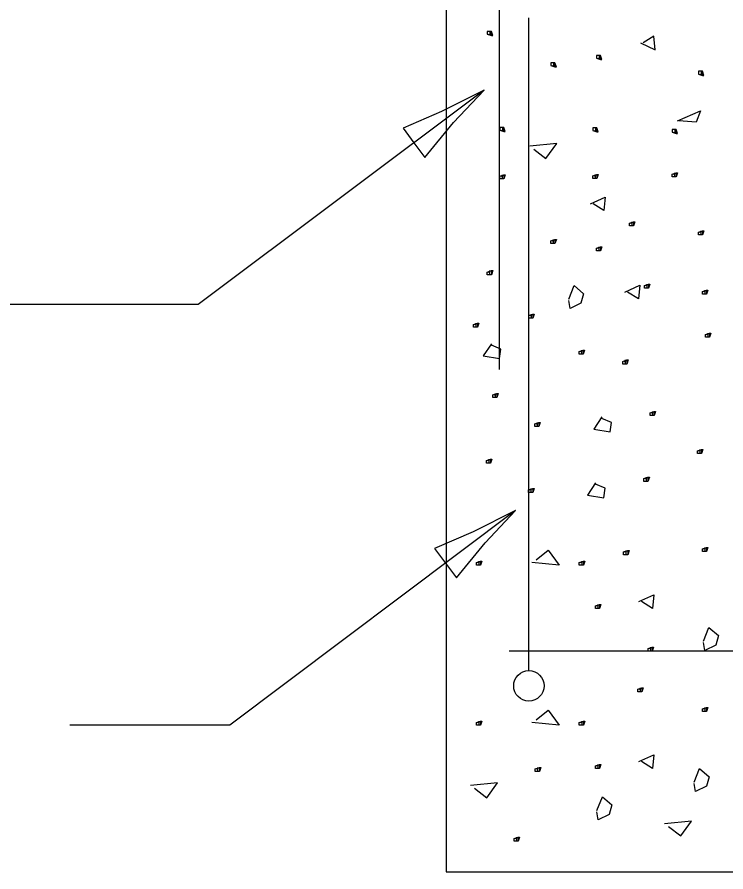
# Model space of a CAD drawing. Extents: x 2133490 to 2172050, y 2138301 to 2145980.
# Drawn here: x 2138804.6 to 2138878.2, y 2141710.1 to 2141798.9 of the extents above; entities that cross this region are included whole.
import ezdxf

# ---------------------------------------------------------------- set-up
doc = ezdxf.new("R2010")
doc.units = 0
for name, color, linetype in [('ROW_EX_Private Boundary Items', 7, 'Continuous'), ('ROW_PR_Notes', 7, 'Continuous'), ('Topo_Bridge Structures', 7, 'Continuous')]:
    doc.layers.add(name, color=color, linetype=linetype)

msp = doc.modelspace()

# ---------------------------------------------------------------- linework, layer by layer
at = {"layer": 'ROW_EX_Private Boundary Items'}
msp.add_circle((2138857.734, 2141729.423), 1.581, dxfattribs=at)
at = {"layer": 'ROW_PR_Notes'}
for p, q in [((2138849.121, 2141900.946), (2138849.121, 2141710.083)), ((2138854.687, 2141762.302), (2138854.687, 2141885.766)), ((2138857.723, 2141731.044), (2138857.723, 2141798.848)), ((2138853.074, 2141791.338), (2138823.376, 2141769.052)), ((2138823.376, 2141769.052), (2138802.041, 2141769.052)), ((2138856.339, 2141747.639), (2138826.641, 2141725.353)), ((2138855.699, 2141733.071), (2139254.814, 2141733.071)), ((2138826.641, 2141725.353), (2138810.022, 2141725.353)), ((2138849.121, 2141710.083), (2139081.881, 2141710.083))]:
    msp.add_line(p, q, dxfattribs=at)
for points in [[(2138853.552, 2141797.154), (2138853.833, 2141797.014), (2138853.833, 2141797.436), (2138853.692, 2141797.436), (2138853.411, 2141797.436), (2138853.411, 2141797.436), (2138853.411, 2141797.154), (2138853.833, 2141797.014), (2138853.972, 2141797.014), (2138853.833, 2141797.436), (2138853.692, 2141797.436), (2138853.692, 2141797.014)], [(2138869.323, 2141796.25), (2138870.872, 2141795.548), (2138870.731, 2141796.956), (2138869.605, 2141796.25)], [(2138864.888, 2141794.686), (2138865.168, 2141794.541), (2138865.168, 2141794.965), (2138865.029, 2141794.965), (2138864.747, 2141794.965), (2138864.747, 2141794.965), (2138864.747, 2141794.686), (2138865.168, 2141794.541), (2138865.308, 2141794.541), (2138865.168, 2141794.965), (2138865.029, 2141794.965), (2138865.029, 2141794.541)], [(2138860.165, 2141793.916), (2138860.446, 2141793.775), (2138860.446, 2141794.198), (2138860.306, 2141794.198), (2138860.024, 2141794.198), (2138860.024, 2141794.198), (2138860.024, 2141793.916), (2138860.446, 2141793.775), (2138860.587, 2141793.775), (2138860.446, 2141794.198), (2138860.306, 2141794.198), (2138860.306, 2141793.775)], [(2138875.483, 2141793.023), (2138875.765, 2141792.884), (2138875.765, 2141793.309), (2138875.624, 2141793.309), (2138875.345, 2141793.309), (2138875.345, 2141793.309), (2138875.345, 2141793.023), (2138875.765, 2141792.884), (2138875.904, 2141792.884), (2138875.765, 2141793.309), (2138875.624, 2141793.309), (2138875.624, 2141792.884)], [(2138873.18, 2141788.156), (2138875.569, 2141789.204), (2138875.123, 2141788.007), (2138873.33, 2141788.156)], [(2138854.85, 2141787.188), (2138855.129, 2141787.048), (2138855.129, 2141787.468), (2138854.988, 2141787.468), (2138854.709, 2141787.468), (2138854.709, 2141787.468), (2138854.709, 2141787.188), (2138855.129, 2141787.048), (2138855.274, 2141787.048), (2138855.129, 2141787.468), (2138854.988, 2141787.468), (2138854.988, 2141787.048)], [(2138864.527, 2141787.162), (2138864.807, 2141787.021), (2138864.807, 2141787.444), (2138864.668, 2141787.444), (2138864.387, 2141787.444), (2138864.387, 2141787.444), (2138864.387, 2141787.162), (2138864.807, 2141787.021), (2138864.948, 2141787.021), (2138864.807, 2141787.444), (2138864.668, 2141787.444), (2138864.668, 2141787.021)], [(2138872.773, 2141786.979), (2138873.052, 2141786.839), (2138873.052, 2141787.259), (2138872.914, 2141787.259), (2138872.632, 2141787.259), (2138872.632, 2141787.259), (2138872.632, 2141786.979), (2138873.052, 2141786.839), (2138873.193, 2141786.839), (2138873.052, 2141787.259), (2138872.914, 2141787.259), (2138872.914, 2141786.839)], [(2138858.238, 2141785.228), (2138859.505, 2141784.243), (2138860.631, 2141785.789), (2138857.817, 2141785.51)], [(2138854.85, 2141782.41), (2138855.129, 2141782.551), (2138855.129, 2141782.131), (2138854.988, 2141782.131), (2138854.709, 2141782.131), (2138854.709, 2141782.131), (2138854.709, 2141782.41), (2138855.129, 2141782.551), (2138855.274, 2141782.551), (2138855.129, 2141782.131), (2138854.988, 2141782.131), (2138854.988, 2141782.551)], [(2138864.527, 2141782.436), (2138864.807, 2141782.575), (2138864.807, 2141782.155), (2138864.668, 2141782.155), (2138864.387, 2141782.155), (2138864.387, 2141782.155), (2138864.387, 2141782.436), (2138864.807, 2141782.575), (2138864.948, 2141782.575), (2138864.807, 2141782.155), (2138864.668, 2141782.155), (2138864.668, 2141782.575)], [(2138872.773, 2141782.619), (2138873.052, 2141782.758), (2138873.052, 2141782.337), (2138872.914, 2141782.337), (2138872.632, 2141782.337), (2138872.632, 2141782.337), (2138872.632, 2141782.619), (2138873.052, 2141782.758), (2138873.193, 2141782.758), (2138873.052, 2141782.337), (2138872.914, 2141782.337), (2138872.914, 2141782.758)], [(2138864.127, 2141779.537), (2138865.674, 2141780.239), (2138865.533, 2141778.831), (2138864.406, 2141779.537)], [(2138868.327, 2141777.508), (2138868.606, 2141777.649), (2138868.606, 2141777.229), (2138868.465, 2141777.229), (2138868.182, 2141777.229), (2138868.182, 2141777.229), (2138868.182, 2141777.508), (2138868.606, 2141777.649), (2138868.747, 2141777.649), (2138868.606, 2141777.229), (2138868.465, 2141777.229), (2138868.465, 2141777.649)], [(2138875.483, 2141776.569), (2138875.765, 2141776.714), (2138875.765, 2141776.29), (2138875.624, 2141776.29), (2138875.345, 2141776.29), (2138875.345, 2141776.29), (2138875.345, 2141776.569), (2138875.765, 2141776.714), (2138875.904, 2141776.714), (2138875.765, 2141776.29), (2138875.624, 2141776.29), (2138875.624, 2141776.714)], [(2138860.165, 2141775.68), (2138860.446, 2141775.821), (2138860.446, 2141775.396), (2138860.306, 2141775.396), (2138860.024, 2141775.396), (2138860.024, 2141775.396), (2138860.024, 2141775.68), (2138860.446, 2141775.821), (2138860.587, 2141775.821), (2138860.446, 2141775.396), (2138860.306, 2141775.396), (2138860.306, 2141775.821)], [(2138864.888, 2141774.912), (2138865.168, 2141775.053), (2138865.168, 2141774.631), (2138865.029, 2141774.631), (2138864.747, 2141774.631), (2138864.747, 2141774.631), (2138864.747, 2141774.912), (2138865.168, 2141775.053), (2138865.308, 2141775.053), (2138865.168, 2141774.631), (2138865.029, 2141774.631), (2138865.029, 2141775.053)], [(2138853.552, 2141772.442), (2138853.833, 2141772.583), (2138853.833, 2141772.162), (2138853.692, 2141772.162), (2138853.411, 2141772.162), (2138853.411, 2141772.162), (2138853.411, 2141772.442), (2138853.833, 2141772.583), (2138853.972, 2141772.583), (2138853.833, 2141772.162), (2138853.692, 2141772.162), (2138853.692, 2141772.583)], [(2138861.872, 2141769.621), (2138862.433, 2141771.032), (2138863.421, 2141770.187), (2138863.139, 2141769.201), (2138862.013, 2141768.64), (2138861.872, 2141769.481)], [(2138867.715, 2141770.356), (2138869.262, 2141771.058), (2138869.121, 2141769.65), (2138867.995, 2141770.356)], [(2138869.873, 2141771.036), (2138870.155, 2141771.177), (2138870.155, 2141770.757), (2138870.014, 2141770.757), (2138869.733, 2141770.757), (2138869.733, 2141770.757), (2138869.733, 2141771.036), (2138870.155, 2141771.177), (2138870.294, 2141771.177), (2138870.155, 2141770.757), (2138870.014, 2141770.757), (2138870.014, 2141771.177)], [(2138875.901, 2141770.42), (2138876.181, 2141770.565), (2138876.181, 2141770.141), (2138876.04, 2141770.141), (2138875.761, 2141770.141), (2138875.761, 2141770.141), (2138875.761, 2141770.42), (2138876.181, 2141770.565), (2138876.322, 2141770.565), (2138876.181, 2141770.141), (2138876.04, 2141770.141), (2138876.04, 2141770.565)], [(2138857.879, 2141767.921), (2138858.158, 2141768.062), (2138858.158, 2141767.635), (2138858.02, 2141767.635), (2138857.738, 2141767.635), (2138857.738, 2141767.635), (2138857.738, 2141767.921), (2138858.158, 2141768.062), (2138858.299, 2141768.062), (2138858.158, 2141767.635), (2138858.02, 2141767.635), (2138858.02, 2141768.062)], [(2138852.124, 2141766.999), (2138852.405, 2141767.138), (2138852.405, 2141766.713), (2138852.265, 2141766.713), (2138851.983, 2141766.713), (2138851.983, 2141766.713), (2138851.983, 2141766.999), (2138852.405, 2141767.138), (2138852.544, 2141767.138), (2138852.405, 2141766.713), (2138852.265, 2141766.713), (2138852.265, 2141767.138)], [(2138876.212, 2141765.941), (2138876.491, 2141766.079), (2138876.491, 2141765.659), (2138876.35, 2141765.659), (2138876.071, 2141765.659), (2138876.071, 2141765.659), (2138876.071, 2141765.941), (2138876.491, 2141766.079), (2138876.636, 2141766.079), (2138876.491, 2141765.659), (2138876.35, 2141765.659), (2138876.35, 2141766.079)], [(2138853.833, 2141764.984), (2138852.986, 2141763.717), (2138854.678, 2141763.435), (2138854.819, 2141764.423), (2138853.833, 2141764.843)], [(2138863.1, 2141764.19), (2138863.383, 2141764.328), (2138863.383, 2141763.908), (2138863.238, 2141763.908), (2138862.959, 2141763.908), (2138862.959, 2141763.908), (2138862.959, 2141764.19), (2138863.383, 2141764.328), (2138863.524, 2141764.328), (2138863.383, 2141763.908), (2138863.238, 2141763.908), (2138863.238, 2141764.328)], [(2138867.621, 2141763.151), (2138867.902, 2141763.296), (2138867.902, 2141762.872), (2138867.761, 2141762.872), (2138867.48, 2141762.872), (2138867.48, 2141762.872), (2138867.48, 2141763.151), (2138867.902, 2141763.296), (2138868.041, 2141763.296), (2138867.902, 2141762.872), (2138867.761, 2141762.872), (2138867.761, 2141763.296)], [(2138854.121, 2141759.684), (2138854.403, 2141759.823), (2138854.403, 2141759.402), (2138854.262, 2141759.402), (2138853.981, 2141759.402), (2138853.981, 2141759.402), (2138853.981, 2141759.684), (2138854.403, 2141759.823), (2138854.542, 2141759.823), (2138854.403, 2141759.402), (2138854.262, 2141759.402), (2138854.262, 2141759.823)], [(2138865.322, 2141757.372), (2138864.477, 2141756.105), (2138866.166, 2141755.823), (2138866.307, 2141756.809), (2138865.322, 2141757.231)], [(2138870.481, 2141757.807), (2138870.762, 2141757.948), (2138870.762, 2141757.528), (2138870.621, 2141757.528), (2138870.342, 2141757.528), (2138870.342, 2141757.528), (2138870.342, 2141757.807), (2138870.762, 2141757.948), (2138870.903, 2141757.948), (2138870.762, 2141757.528), (2138870.621, 2141757.528), (2138870.621, 2141757.948)], [(2138858.495, 2141756.661), (2138858.781, 2141756.802), (2138858.781, 2141756.38), (2138858.636, 2141756.38), (2138858.354, 2141756.38), (2138858.354, 2141756.38), (2138858.354, 2141756.661), (2138858.781, 2141756.802), (2138858.92, 2141756.802), (2138858.781, 2141756.38), (2138858.636, 2141756.38), (2138858.636, 2141756.802)], [(2138875.378, 2141753.847), (2138875.659, 2141753.988), (2138875.659, 2141753.568), (2138875.519, 2141753.568), (2138875.237, 2141753.568), (2138875.237, 2141753.568), (2138875.237, 2141753.847), (2138875.659, 2141753.988), (2138875.798, 2141753.988), (2138875.659, 2141753.568), (2138875.519, 2141753.568), (2138875.519, 2141753.988)], [(2138853.47, 2141752.835), (2138853.75, 2141752.976), (2138853.75, 2141752.556), (2138853.611, 2141752.556), (2138853.329, 2141752.556), (2138853.329, 2141752.556), (2138853.329, 2141752.835), (2138853.75, 2141752.976), (2138853.89, 2141752.976), (2138853.75, 2141752.556), (2138853.611, 2141752.556), (2138853.611, 2141752.976)], [(2138869.829, 2141750.961), (2138870.109, 2141751.102), (2138870.109, 2141750.682), (2138869.97, 2141750.682), (2138869.689, 2141750.682), (2138869.689, 2141750.682), (2138869.689, 2141750.961), (2138870.109, 2141751.102), (2138870.25, 2141751.102), (2138870.109, 2141750.682), (2138869.97, 2141750.682), (2138869.97, 2141751.102)], [(2138864.668, 2141750.523), (2138863.823, 2141749.256), (2138865.515, 2141748.977), (2138865.656, 2141749.962), (2138864.668, 2141750.382)], [(2138857.844, 2141749.813), (2138858.128, 2141749.953), (2138858.128, 2141749.533), (2138857.985, 2141749.533), (2138857.703, 2141749.533), (2138857.703, 2141749.533), (2138857.703, 2141749.813), (2138858.128, 2141749.953), (2138858.268, 2141749.953), (2138858.128, 2141749.533), (2138857.985, 2141749.533), (2138857.985, 2141749.953)], [(2138858.473, 2141742.539), (2138859.74, 2141743.525), (2138860.867, 2141741.978), (2138858.051, 2141742.26)], [(2138867.717, 2141743.338), (2138868.001, 2141743.479), (2138868.001, 2141743.059), (2138867.858, 2141743.059), (2138867.577, 2141743.059), (2138867.577, 2141743.059), (2138867.577, 2141743.338), (2138868.001, 2141743.479), (2138868.142, 2141743.479), (2138868.001, 2141743.059), (2138867.858, 2141743.059), (2138867.858, 2141743.479)], [(2138875.921, 2141743.666), (2138876.201, 2141743.807), (2138876.201, 2141743.386), (2138876.062, 2141743.386), (2138875.78, 2141743.386), (2138875.78, 2141743.386), (2138875.78, 2141743.666), (2138876.201, 2141743.807), (2138876.341, 2141743.807), (2138876.201, 2141743.386), (2138876.062, 2141743.386), (2138876.062, 2141743.807)], [(2138852.423, 2141742.26), (2138852.705, 2141742.399), (2138852.705, 2141741.978), (2138852.564, 2141741.978), (2138852.284, 2141741.978), (2138852.284, 2141741.978), (2138852.284, 2141742.26), (2138852.705, 2141742.399), (2138852.845, 2141742.399), (2138852.705, 2141741.978), (2138852.564, 2141741.978), (2138852.564, 2141742.399)], [(2138863.113, 2141742.26), (2138863.399, 2141742.399), (2138863.399, 2141741.978), (2138863.254, 2141741.978), (2138862.974, 2141741.978), (2138862.974, 2141741.978), (2138862.974, 2141742.26), (2138863.399, 2141742.399), (2138863.54, 2141742.399), (2138863.399, 2141741.978), (2138863.254, 2141741.978), (2138863.254, 2141742.399)], [(2138869.167, 2141738.179), (2138870.714, 2141738.881), (2138870.573, 2141737.473), (2138869.447, 2141738.179)], [(2138864.798, 2141737.75), (2138865.077, 2141737.889), (2138865.077, 2141737.468), (2138864.937, 2141737.468), (2138864.657, 2141737.468), (2138864.657, 2141737.468), (2138864.657, 2141737.75), (2138865.077, 2141737.889), (2138865.223, 2141737.889), (2138865.077, 2141737.468), (2138864.937, 2141737.468), (2138864.937, 2141737.889)], [(2138875.888, 2141734.083), (2138876.449, 2141735.493), (2138877.435, 2141734.646), (2138877.155, 2141733.66), (2138876.029, 2141733.101), (2138875.888, 2141733.942)], [(2138870.25, 2141733.308), (2138870.536, 2141733.447), (2138870.536, 2141733.022), (2138870.39, 2141733.022), (2138870.111, 2141733.022), (2138870.111, 2141733.022), (2138870.111, 2141733.308), (2138870.536, 2141733.447), (2138870.676, 2141733.447), (2138870.536, 2141733.022), (2138870.39, 2141733.022), (2138870.39, 2141733.447)], [(2138869.196, 2141729.082), (2138869.477, 2141729.223), (2138869.477, 2141728.798), (2138869.337, 2141728.798), (2138869.057, 2141728.798), (2138869.057, 2141728.798), (2138869.057, 2141729.082), (2138869.477, 2141729.223), (2138869.616, 2141729.223), (2138869.477, 2141728.798), (2138869.337, 2141728.798), (2138869.337, 2141729.223)], [(2138875.921, 2141727.034), (2138876.201, 2141727.175), (2138876.201, 2141726.752), (2138876.062, 2141726.752), (2138875.78, 2141726.752), (2138875.78, 2141726.752), (2138875.78, 2141727.034), (2138876.201, 2141727.175), (2138876.341, 2141727.175), (2138876.201, 2141726.752), (2138876.062, 2141726.752), (2138876.062, 2141727.175)], [(2138858.473, 2141725.907), (2138859.74, 2141726.893), (2138860.867, 2141725.346), (2138858.051, 2141725.626)], [(2138852.423, 2141725.626), (2138852.705, 2141725.767), (2138852.705, 2141725.346), (2138852.564, 2141725.346), (2138852.284, 2141725.346), (2138852.284, 2141725.346), (2138852.284, 2141725.626), (2138852.705, 2141725.767), (2138852.845, 2141725.767), (2138852.705, 2141725.346), (2138852.564, 2141725.346), (2138852.564, 2141725.767)], [(2138863.113, 2141725.626), (2138863.399, 2141725.767), (2138863.399, 2141725.346), (2138863.254, 2141725.346), (2138862.974, 2141725.346), (2138862.974, 2141725.346), (2138862.974, 2141725.626), (2138863.399, 2141725.767), (2138863.54, 2141725.767), (2138863.399, 2141725.346), (2138863.254, 2141725.346), (2138863.254, 2141725.767)], [(2138869.167, 2141721.543), (2138870.714, 2141722.247), (2138870.573, 2141720.841), (2138869.447, 2141721.543)], [(2138858.539, 2141720.799), (2138858.821, 2141720.94), (2138858.821, 2141720.52), (2138858.68, 2141720.52), (2138858.398, 2141720.52), (2138858.398, 2141720.52), (2138858.398, 2141720.799), (2138858.821, 2141720.94), (2138858.959, 2141720.94), (2138858.821, 2141720.52), (2138858.68, 2141720.52), (2138858.68, 2141720.94)], [(2138864.798, 2141721.118), (2138865.077, 2141721.259), (2138865.077, 2141720.836), (2138864.937, 2141720.836), (2138864.657, 2141720.836), (2138864.657, 2141720.836), (2138864.657, 2141721.118), (2138865.077, 2141721.259), (2138865.223, 2141721.259), (2138865.077, 2141720.836), (2138864.937, 2141720.836), (2138864.937, 2141721.259)], [(2138874.909, 2141719.409), (2138875.47, 2141720.819), (2138876.458, 2141719.974), (2138876.176, 2141718.988), (2138875.05, 2141718.427), (2138874.909, 2141719.268)], [(2138852.082, 2141718.782), (2138853.349, 2141717.796), (2138854.476, 2141719.345), (2138851.662, 2141719.063)], [(2138864.807, 2141716.476), (2138865.366, 2141717.886), (2138866.353, 2141717.041), (2138866.072, 2141716.056), (2138864.945, 2141715.495), (2138864.807, 2141716.335)], [(2138872.252, 2141714.802), (2138873.519, 2141713.816), (2138874.645, 2141715.363), (2138871.831, 2141715.083)], [(2138856.335, 2141713.565), (2138856.616, 2141713.706), (2138856.616, 2141713.286), (2138856.475, 2141713.286), (2138856.196, 2141713.286), (2138856.196, 2141713.286), (2138856.196, 2141713.565), (2138856.616, 2141713.706), (2138856.757, 2141713.706), (2138856.616, 2141713.286), (2138856.475, 2141713.286), (2138856.475, 2141713.706)]]:
    msp.add_lwpolyline(points, dxfattribs=at)
at = {"layer": 'Topo_Bridge Structures'}
for points in [[(2138844.654, 2141787.4), (2138845.793, 2141785.874), (2138846.935, 2141784.352), (2138849.908, 2141787.977), (2138853.074, 2141791.338), (2138848.662, 2141789.131)], [(2138847.919, 2141743.701), (2138849.058, 2141742.175), (2138850.2, 2141740.653), (2138853.173, 2141744.278), (2138856.339, 2141747.639), (2138851.927, 2141745.432)]]:
    msp.add_lwpolyline(points, close=True, dxfattribs=at)

doc.saveas('drawing.dxf')
